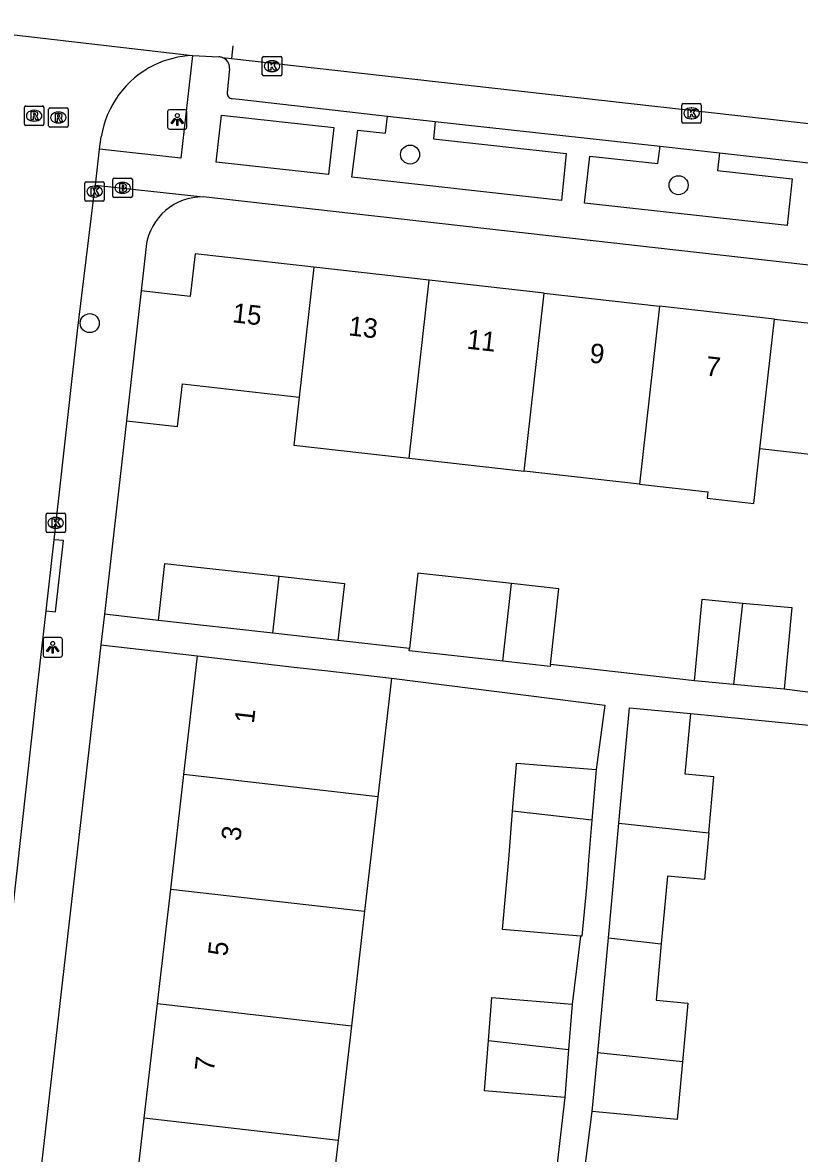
# Model space of a CAD drawing. Extents: x 161928 to 163055, y 386475 to 387428.
# Drawn here: x 162787.3 to 162827.2, y 387283.8 to 387341.9 of the extents above; entities that cross this region are included whole.
import ezdxf

# ---------------------------------------------------------------- set-up
doc = ezdxf.new("R2010")
doc.units = 0
for name, color, linetype in [('IMGEO_Boom', 7, 'Continuous'), ('IMGEO_Brandkraan', 7, 'Continuous'), ('IMGEO_Kolk', 7, 'Continuous'), ('IMGEO_Lichtpunt', 7, 'Continuous'), ('IMGEO_Pand', 7, 'Continuous'), ('IMGEO_Pand_nummerreeks', 7, 'Continuous'), ('IMGEO_Parkeervlak_open', 7, 'Continuous'), ('IMGEO_Rijbaan_lokaal_gesloten', 7, 'Continuous'), ('IMGEO_Rijbaan_lokaal_open', 7, 'Continuous'), ('IMGEO_Rioolput', 7, 'Continuous'), ('IMGEO_Voetpad_open', 7, 'Continuous')]:
    doc.layers.add(name, color=color, linetype=linetype)

msp = doc.modelspace()

# ---------------------------------------------------------------- linework, layer by layer
at = {"layer": 'IMGEO_Boom'}
for centre in [(162807.192, 387335.131), (162820.998, 387333.555), (162790.718, 387326.46)]:
    msp.add_circle(centre, 0.489, dxfattribs=at)
at = {"layer": 'IMGEO_Brandkraan'}
for p, q in [((162791.909, 387332.993), (162791.909, 387333.845)), ((162791.984, 387333.919), (162792.836, 387333.919)), ((162792.91, 387333.845), (162792.91, 387332.993)), ((162792.397, 387333.699), (162792.422, 387333.699)), ((162792.836, 387332.919), (162791.984, 387332.919)), ((162792.42, 387333.139), (162792.395, 387333.139))]:
    msp.add_line(p, q, dxfattribs=at)
for points in [[(162791.909, 387332.993), (162791.909, 387333.845)], [(162791.984, 387333.919), (162792.836, 387333.919)], [(162792.91, 387333.845), (162792.91, 387332.993)], [(162792.257, 387333.619), (162792.257, 387333.219), (162792.47, 387333.219)], [(162792.488, 387333.619), (162792.257, 387333.619)], [(162792.436, 387333.538), (162792.382, 387333.538), (162792.382, 387333.462)], [(162792.382, 387333.462), (162792.435, 387333.462)], [(162792.444, 387333.386), (162792.382, 387333.386), (162792.382, 387333.305)], [(162792.382, 387333.305), (162792.444, 387333.305)], [(162792.836, 387332.919), (162791.984, 387332.919)]]:
    msp.add_lwpolyline(points, dxfattribs=at)
for centre, radius, start, end in [((162791.986, 387333.843), 0.0765, 91.55205, 178.44795), ((162791.986, 387333.843), 0.0765, 91.55205, 178.44795), ((162792.834, 387333.843), 0.0765, 1.55205, 88.44795), ((162792.834, 387333.843), 0.0765, 1.55205, 88.44795), ((162792.437, 387333.5), 0.0379, 267.82845, 90.93552), ((162792.445, 387333.345), 0.0404, 269.87594, 90.50774), ((162792.476, 387333.47), 0.251, 268.66757, 293.53466), ((162792.492, 387333.474), 0.145, 59.4692, 91.53667), ((162792.517, 387333.521), 0.0922, 285.51372, 58.15012), ((162792.522, 387333.329), 0.105, 301.31148, 78.98903), ((162791.986, 387332.995), 0.0765, 181.55205, 268.44795), ((162791.986, 387332.995), 0.0765, 181.55205, 268.44795), ((162792.834, 387332.995), 0.0765, 271.55205, 358.44795), ((162792.834, 387332.995), 0.0765, 271.55205, 358.44795)]:
    msp.add_arc(centre, radius, start, end, dxfattribs=at)
for centre, major_axis, ratio, start_param, end_param in [((162792.396, 387333.419), (-0.387, 0.002), 0.722429, 4.712389, 7.853982), ((162792.421, 387333.419), (-0.39, 0.002), 0.717154, 1.570796, 4.712389)]:
    msp.add_ellipse(centre, major_axis=major_axis, ratio=ratio, start_param=start_param, end_param=end_param, dxfattribs=at)
at = {"layer": 'IMGEO_Kolk'}
for p, q in [((162799.593, 387339.25), (162799.593, 387340.102)), ((162799.668, 387340.176), (162800.52, 387340.176)), ((162800.081, 387339.956), (162800.106, 387339.956)), ((162800.594, 387340.102), (162800.594, 387339.25)), ((162800.52, 387339.176), (162799.668, 387339.176)), ((162800.104, 387339.396), (162800.079, 387339.396)), ((162821.164, 387336.826), (162821.164, 387337.678)), ((162821.239, 387337.752), (162822.091, 387337.752)), ((162821.652, 387337.532), (162821.677, 387337.532)), ((162822.165, 387337.678), (162822.165, 387336.826)), ((162822.091, 387336.752), (162821.239, 387336.752)), ((162821.675, 387336.972), (162821.65, 387336.972)), ((162790.466, 387332.8), (162790.466, 387333.652)), ((162790.541, 387333.726), (162791.393, 387333.726)), ((162790.954, 387333.506), (162790.979, 387333.506)), ((162791.467, 387333.652), (162791.467, 387332.8)), ((162791.393, 387332.726), (162790.541, 387332.726)), ((162790.977, 387332.946), (162790.952, 387332.946)), ((162788.471, 387315.767), (162788.471, 387316.619)), ((162788.546, 387316.693), (162789.398, 387316.693)), ((162788.959, 387316.473), (162788.984, 387316.473)), ((162789.472, 387316.619), (162789.472, 387315.767)), ((162788.982, 387315.913), (162788.957, 387315.913)), ((162789.398, 387315.693), (162788.546, 387315.693))]:
    msp.add_line(p, q, dxfattribs=at)
for points in [[(162799.593, 387339.25), (162799.593, 387340.102)], [(162799.668, 387340.176), (162800.52, 387340.176)], [(162799.914, 387339.876), (162800.037, 387339.876), (162800.037, 387339.725), (162800.167, 387339.876), (162800.331, 387339.876), (162800.185, 387339.725), (162800.338, 387339.476), (162800.186, 387339.476), (162800.101, 387339.64), (162800.037, 387339.573), (162800.037, 387339.476), (162799.914, 387339.476), (162799.914, 387339.876)], [(162800.594, 387340.102), (162800.594, 387339.25)], [(162800.52, 387339.176), (162799.668, 387339.176)], [(162821.164, 387336.826), (162821.164, 387337.678)], [(162821.239, 387337.752), (162822.091, 387337.752)], [(162821.485, 387337.452), (162821.608, 387337.452), (162821.608, 387337.301), (162821.738, 387337.452), (162821.902, 387337.452), (162821.756, 387337.301), (162821.909, 387337.052), (162821.757, 387337.052), (162821.672, 387337.216), (162821.608, 387337.149), (162821.608, 387337.052), (162821.485, 387337.052), (162821.485, 387337.452)], [(162822.165, 387337.678), (162822.165, 387336.826)], [(162822.091, 387336.752), (162821.239, 387336.752)], [(162790.466, 387332.8), (162790.466, 387333.652)], [(162790.541, 387333.726), (162791.393, 387333.726)], [(162790.787, 387333.426), (162790.91, 387333.426), (162790.91, 387333.275), (162791.04, 387333.426), (162791.204, 387333.426), (162791.058, 387333.275), (162791.211, 387333.026), (162791.059, 387333.026), (162790.974, 387333.19), (162790.91, 387333.123), (162790.91, 387333.026), (162790.787, 387333.026), (162790.787, 387333.426)], [(162791.467, 387333.652), (162791.467, 387332.8)], [(162791.393, 387332.726), (162790.541, 387332.726)], [(162788.471, 387315.767), (162788.471, 387316.619)], [(162788.546, 387316.693), (162789.398, 387316.693)], [(162788.792, 387316.393), (162788.915, 387316.393), (162788.915, 387316.242), (162789.045, 387316.393), (162789.209, 387316.393), (162789.063, 387316.242), (162789.216, 387315.993), (162789.064, 387315.993), (162788.979, 387316.157), (162788.915, 387316.09), (162788.915, 387315.993), (162788.792, 387315.993), (162788.792, 387316.393)], [(162789.472, 387316.619), (162789.472, 387315.767)], [(162789.398, 387315.693), (162788.546, 387315.693)]]:
    msp.add_lwpolyline(points, dxfattribs=at)
for centre, start, end in [((162799.67, 387340.1), 91.55205, 178.44795), ((162799.67, 387340.1), 91.55205, 178.44795), ((162800.518, 387340.1), 1.55205, 88.44795), ((162800.518, 387340.1), 1.55205, 88.44795), ((162799.67, 387339.252), 181.55205, 268.44795), ((162799.67, 387339.252), 181.55205, 268.44795), ((162800.518, 387339.252), 271.55205, 358.44795), ((162800.518, 387339.252), 271.55205, 358.44795), ((162821.241, 387337.676), 91.55205, 178.44795), ((162821.241, 387337.676), 91.55205, 178.44795), ((162822.089, 387337.676), 1.55205, 88.44795), ((162822.089, 387337.676), 1.55205, 88.44795), ((162821.241, 387336.828), 181.55205, 268.44795), ((162821.241, 387336.828), 181.55205, 268.44795), ((162822.089, 387336.828), 271.55205, 358.44795), ((162822.089, 387336.828), 271.55205, 358.44795), ((162790.543, 387333.65), 91.55205, 178.44795), ((162790.543, 387333.65), 91.55205, 178.44795), ((162791.391, 387333.65), 1.55205, 88.44795), ((162791.391, 387333.65), 1.55205, 88.44795), ((162790.543, 387332.802), 181.55205, 268.44795), ((162790.543, 387332.802), 181.55205, 268.44795), ((162791.391, 387332.802), 271.55205, 358.44795), ((162791.391, 387332.802), 271.55205, 358.44795), ((162788.548, 387316.617), 91.55205, 178.44795), ((162788.548, 387316.617), 91.55205, 178.44795), ((162789.396, 387316.617), 1.55205, 88.44795), ((162789.396, 387316.617), 1.55205, 88.44795), ((162788.548, 387315.769), 181.55205, 268.44795), ((162788.548, 387315.769), 181.55205, 268.44795), ((162789.396, 387315.769), 271.55205, 358.44795), ((162789.396, 387315.769), 271.55205, 358.44795)]:
    msp.add_arc(centre, 0.0765, start, end, dxfattribs=at)
for centre, major_axis, ratio, start_param, end_param in [((162800.08, 387339.676), (-0.387, 0.002), 0.722429, 4.712389, 7.853982), ((162800.105, 387339.676), (-0.39, 0.002), 0.717154, 1.570796, 4.712389), ((162821.651, 387337.252), (-0.387, 0.002), 0.722429, 4.712389, 7.853982), ((162821.676, 387337.252), (-0.39, 0.002), 0.717154, 1.570796, 4.712389), ((162790.953, 387333.226), (-0.387, 0.002), 0.722429, 4.712389, 7.853982), ((162790.978, 387333.226), (-0.39, 0.002), 0.717154, 1.570796, 4.712389), ((162788.958, 387316.193), (-0.387, 0.002), 0.722429, 4.712389, 7.853982), ((162788.983, 387316.193), (-0.39, 0.002), 0.717154, 1.570796, 4.712389)]:
    msp.add_ellipse(centre, major_axis=major_axis, ratio=ratio, start_param=start_param, end_param=end_param, dxfattribs=at)
at = {"layer": 'IMGEO_Lichtpunt'}
for p, q in [((162794.723, 387337.339), (162794.723, 387336.532)), ((162794.723, 387337.339), (162794.723, 387336.532)), ((162795.625, 387337.434), (162794.817, 387337.434)), ((162795.625, 387337.434), (162794.817, 387337.434)), ((162795.719, 387336.532), (162795.719, 387337.339)), ((162795.719, 387336.532), (162795.719, 387337.339)), ((162794.817, 387336.438), (162795.625, 387336.438)), ((162794.817, 387336.438), (162795.625, 387336.438)), ((162788.317, 387310.19), (162788.317, 387309.383)), ((162788.317, 387310.19), (162788.317, 387309.383)), ((162789.219, 387310.285), (162788.411, 387310.285)), ((162789.219, 387310.285), (162788.411, 387310.285)), ((162789.313, 387309.383), (162789.313, 387310.19)), ((162789.313, 387309.383), (162789.313, 387310.19)), ((162788.411, 387309.289), (162789.219, 387309.289)), ((162788.411, 387309.289), (162789.219, 387309.289))]:
    msp.add_line(p, q, dxfattribs=at)
for points in [[(162795.097, 387337.003), (162795.136, 387336.975), (162794.948, 387336.713), (162794.91, 387336.74), (162795.097, 387337.003)], [(162795.199, 387336.955), (162795.246, 387336.955), (162795.246, 387336.633), (162795.199, 387336.633), (162795.199, 387336.955)], [(162795.309, 387336.975), (162795.347, 387337.002), (162795.534, 387336.74), (162795.495, 387336.712), (162795.309, 387336.975)], [(162788.691, 387309.854), (162788.73, 387309.826), (162788.542, 387309.564), (162788.504, 387309.591), (162788.691, 387309.854)], [(162788.793, 387309.806), (162788.84, 387309.806), (162788.84, 387309.484), (162788.793, 387309.484), (162788.793, 387309.806)], [(162788.903, 387309.826), (162788.941, 387309.853), (162789.128, 387309.591), (162789.089, 387309.563), (162788.903, 387309.826)]]:
    msp.add_lwpolyline(points, dxfattribs=at)
for centre in [(162795.222, 387337.137), (162788.816, 387309.988)]:
    msp.add_circle(centre, 0.0994, dxfattribs=at)
for centre, start, end in [((162794.817, 387337.339), 90, 180), ((162794.817, 387337.339), 90, 180), ((162795.625, 387337.339), 0, 90), ((162795.625, 387337.339), 0, 90), ((162794.817, 387336.532), 180, 270), ((162794.817, 387336.532), 180, 270), ((162795.625, 387336.532), 270, 0), ((162795.625, 387336.532), 270, 360), ((162788.411, 387310.19), 90, 180), ((162788.411, 387310.19), 90, 180), ((162789.219, 387310.19), 0, 90), ((162789.219, 387310.19), 0, 90), ((162788.411, 387309.383), 180, 270), ((162788.411, 387309.383), 180, 270), ((162789.219, 387309.383), 270, 0), ((162789.219, 387309.383), 270, 360)]:
    msp.add_arc(centre, 0.0946, start, end, dxfattribs=at)
at = {"layer": 'IMGEO_Pand'}
for points in [[(162802.244, 387329.335), (162796.134, 387330.022), (162795.888, 387327.836), (162793.364, 387328.121)], [(162802.244, 387329.335), (162801.494, 387322.661)], [(162808.166, 387328.668), (162802.244, 387329.335)], [(162807.137, 387319.511), (162808.166, 387328.668)], [(162814.09, 387328.002), (162808.166, 387328.668)], [(162793.364, 387328.121), (162792.61, 387321.444)], [(162813.061, 387318.844), (162814.09, 387328.002)], [(162814.09, 387328.002), (162820.012, 387327.335)], [(162820.012, 387327.335), (162818.983, 387318.178)], [(162825.934, 387326.669), (162820.012, 387327.335)], [(162825.184, 387319.996), (162825.934, 387326.669)], [(162825.934, 387326.669), (162831.857, 387326.003)], [(162792.61, 387321.444), (162795.234, 387321.148), (162795.481, 387323.338), (162801.494, 387322.661)], [(162801.494, 387322.661), (162801.214, 387320.177), (162807.137, 387319.511)], [(162818.983, 387318.178), (162822.503, 387317.782), (162822.466, 387317.457), (162824.868, 387317.187), (162825.184, 387319.996)], [(162831.107, 387319.33), (162825.184, 387319.996)], [(162807.137, 387319.511), (162813.061, 387318.844)], [(162818.983, 387318.178), (162813.061, 387318.844)], [(162794.262, 387311.17), (162794.589, 387314.103), (162800.459, 387313.449)], [(162800.129, 387310.517), (162800.459, 387313.449)], [(162800.459, 387313.449), (162803.811, 387313.076), (162803.484, 387310.143)], [(162812.412, 387313.067), (162807.587, 387313.605), (162807.154, 387309.728)], [(162811.963, 387309.072), (162812.412, 387313.067)], [(162814.414, 387308.907), (162814.847, 387312.795), (162812.412, 387313.067)], [(162821.821, 387308.07), (162822.214, 387312.262), (162824.293, 387312.067)], [(162824.293, 387312.067), (162823.823, 387307.882)], [(162824.293, 387312.067), (162826.826, 387311.829), (162826.433, 387307.637)], [(162800.129, 387310.517), (162794.262, 387311.17)], [(162803.484, 387310.143), (162800.129, 387310.517)], [(162811.963, 387309.072), (162807.141, 387309.609), (162807.154, 387309.728)], [(162795.558, 387303.248), (162796.258, 387309.342)], [(162796.258, 387309.342), (162801.226, 387308.775), (162802.964, 387308.577), (162806.243, 387308.202)], [(162814.414, 387308.907), (162814.402, 387308.8), (162811.963, 387309.072)], [(162806.243, 387308.202), (162805.537, 387302.101)], [(162823.823, 387307.882), (162821.821, 387308.07)], [(162826.433, 387307.637), (162823.823, 387307.882)], [(162817.932, 387300.752), (162818.191, 387303.556), (162818.479, 387306.679), (162821.628, 387306.388)], [(162822.546, 387300.244), (162822.812, 387303.129), (162821.34, 387303.265), (162821.628, 387306.388)], [(162812.463, 387301.354), (162812.659, 387303.758), (162812.671, 387303.837), (162816.753, 387303.501)], [(162794.881, 387297.357), (162795.558, 387303.248)], [(162805.537, 387302.101), (162795.558, 387303.248)], [(162816.753, 387303.501), (162816.541, 387300.906)], [(162805.537, 387302.101), (162804.855, 387296.21)], [(162815.946, 387294.937), (162811.937, 387295.269), (162812.262, 387298.889), (162812.463, 387301.354)], [(162816.541, 387300.906), (162812.463, 387301.354)], [(162816.541, 387300.906), (162816.374, 387298.848), (162816.331, 387298.319), (162816.259, 387297.439), (162816.024, 387294.931), (162815.946, 387294.937)], [(162817.386, 387294.846), (162817.932, 387300.752)], [(162817.932, 387300.752), (162822.546, 387300.244)], [(162822.546, 387300.244), (162822.325, 387297.848), (162820.431, 387298.023), (162820.11, 387294.546)], [(162794.204, 387291.466), (162794.881, 387297.357)], [(162794.881, 387297.357), (162804.855, 387296.21)], [(162804.855, 387296.21), (162804.174, 387290.32)], [(162816.841, 387288.94), (162817.386, 387294.846)], [(162817.386, 387294.846), (162820.11, 387294.546)], [(162820.11, 387294.546), (162819.842, 387291.641), (162821.476, 387291.49), (162821.197, 387288.461)], [(162793.526, 387285.575), (162794.204, 387291.466)], [(162794.204, 387291.466), (162804.174, 387290.32)], [(162811.221, 387289.559), (162811.401, 387291.776), (162815.533, 387291.439)], [(162815.533, 387291.439), (162815.343, 387289.105)], [(162804.174, 387290.32), (162803.492, 387284.429)], [(162815.143, 387286.643), (162811.011, 387286.979), (162811.221, 387289.559)], [(162811.221, 387289.559), (162815.343, 387289.105)], [(162815.343, 387289.105), (162815.143, 387286.643)], [(162816.561, 387285.91), (162816.841, 387288.94)], [(162821.197, 387288.461), (162820.924, 387285.507), (162816.561, 387285.91)], [(162821.197, 387288.461), (162816.841, 387288.94)], [(162792.849, 387279.684), (162793.526, 387285.575)], [(162803.492, 387284.429), (162793.526, 387285.575)], [(162803.492, 387284.429), (162802.811, 387278.539)]]:
    msp.add_lwpolyline(points, dxfattribs=at)
at = {"layer": 'IMGEO_Parkeervlak_open'}
for points in [[(162806.027, 387337.108), (162808.48, 387336.836)], [(162820.045, 387335.561), (162823.102, 387335.213)]]:
    msp.add_lwpolyline(points, dxfattribs=at)
at = {"layer": 'IMGEO_Rijbaan_lokaal_gesloten'}
for points in [[(162798.079, 387340.721), (162798.005, 387340.073)], [(162798.005, 387340.073), (162804.54, 387339.341), (162846.301, 387334.64)]]:
    msp.add_lwpolyline(points, dxfattribs=at)
at = {"layer": 'IMGEO_Rijbaan_lokaal_open'}
for points in [[(162781.342, 387341.917), (162795.998, 387340.226)], [(162795.998, 387340.226), (162797.359, 387340.156)], [(162797.527, 387340.126), (162798.005, 387340.073)], [(162791.225, 387335.406), (162791.313, 387336.048)], [(162791.007, 387333.562), (162791.225, 387335.406)], [(162788.886, 387315.324), (162790.089, 387326.064), (162790.967, 387333.226), (162791.007, 387333.562)], [(162788.476, 387311.661), (162788.886, 387315.324)], [(162792.759, 387248.128), (162787.576, 387248.753), (162787.343, 387248.762), (162786.853, 387248.813), (162786.368, 387248.908), (162785.894, 387249.046), (162785.435, 387249.226), (162784.993, 387249.446), (162784.573, 387249.705), (162784.177, 387250), (162784.089, 387250.073), (162783.727, 387250.41), (162783.397, 387250.778), (162783.101, 387251.173), (162782.841, 387251.594), (162782.62, 387252.036), (162782.44, 387252.496), (162782.301, 387252.97), (162782.205, 387253.455), (162782.153, 387253.947), (162782.145, 387254.441), (162782.181, 387254.934), (162788.022, 387307.61), (162788.476, 387311.661)]]:
    msp.add_lwpolyline(points, dxfattribs=at)
for centre, radius, start, end in [((162796.211, 387335.271), 4.96, 92.45646, 116.12162), ((162796.207, 387335.275), 4.954, 116.10097, 171.02194), ((162797.353, 387339.637), 0.519, 70.40658, 89.34407)]:
    msp.add_arc(centre, radius, start, end, dxfattribs=at)
at = {"layer": 'IMGEO_Rioolput'}
for p, q in [((162787.359, 387336.702), (162787.359, 387337.554)), ((162787.434, 387337.628), (162788.286, 387337.628)), ((162787.847, 387337.408), (162787.872, 387337.408)), ((162788.36, 387337.554), (162788.36, 387336.702)), ((162788.607, 387336.608), (162788.607, 387337.46)), ((162788.682, 387337.534), (162789.534, 387337.534)), ((162789.095, 387337.314), (162789.12, 387337.314)), ((162789.608, 387337.46), (162789.608, 387336.608)), ((162787.87, 387336.848), (162787.845, 387336.848)), ((162789.118, 387336.754), (162789.093, 387336.754)), ((162788.286, 387336.628), (162787.434, 387336.628)), ((162789.534, 387336.534), (162788.682, 387336.534))]:
    msp.add_line(p, q, dxfattribs=at)
for points in [[(162787.359, 387336.702), (162787.359, 387337.554)], [(162787.434, 387337.628), (162788.286, 387337.628)], [(162787.948, 387337.326), (162787.696, 387337.328), (162787.696, 387336.928)], [(162788.36, 387337.554), (162788.36, 387336.702)], [(162788.607, 387336.608), (162788.607, 387337.46)], [(162788.682, 387337.534), (162789.534, 387337.534)], [(162789.608, 387337.46), (162789.608, 387336.608)], [(162787.696, 387336.928), (162787.82, 387336.928), (162787.82, 387337.09), (162787.831, 387337.09)], [(162787.874, 387337.247), (162787.82, 387337.247), (162787.82, 387337.166)], [(162787.82, 387337.166), (162787.872, 387337.166)], [(162787.878, 387337.061), (162787.949, 387336.928), (162788.089, 387336.928), (162788.024, 387337.054)], [(162789.196, 387337.232), (162788.944, 387337.234), (162788.944, 387336.834)], [(162788.944, 387336.834), (162789.068, 387336.834), (162789.068, 387336.996), (162789.079, 387336.996)], [(162789.122, 387337.153), (162789.068, 387337.153), (162789.068, 387337.072)], [(162789.068, 387337.072), (162789.12, 387337.072)], [(162789.126, 387336.967), (162789.197, 387336.834), (162789.337, 387336.834), (162789.272, 387336.96)], [(162788.286, 387336.628), (162787.434, 387336.628)], [(162789.534, 387336.534), (162788.682, 387336.534)]]:
    msp.add_lwpolyline(points, dxfattribs=at)
for centre, radius, start, end in [((162787.436, 387337.552), 0.0765, 91.55205, 178.44795), ((162787.436, 387337.552), 0.0765, 91.55205, 178.44795), ((162787.947, 387337.216), 0.109, 350.36119, 89.41601), ((162788.284, 387337.552), 0.0765, 1.55205, 88.44795), ((162788.284, 387337.552), 0.0765, 1.55205, 88.44795), ((162788.684, 387337.458), 0.0765, 91.55205, 178.44795), ((162788.684, 387337.458), 0.0765, 91.55205, 178.44795), ((162789.532, 387337.458), 0.0765, 1.55205, 88.44795), ((162789.532, 387337.458), 0.0765, 1.55205, 88.44795), ((162787.436, 387336.704), 0.0765, 181.55205, 268.44795), ((162787.436, 387336.704), 0.0765, 181.55205, 268.44795), ((162787.83, 387337.037), 0.0533, 26.02933, 88.69889), ((162787.856, 387337.355), 0.19, 274.7715, 282.96867), ((162787.88, 387337.151), 0.0964, 77.00612, 93.18647), ((162787.894, 387337.208), 0.0378, 276.66336, 79.67722), ((162787.945, 387337.216), 0.112, 277.58423, 350.98172), ((162787.929, 387337.001), 0.108, 29.51342, 73.79051), ((162788.284, 387336.704), 0.0765, 271.55205, 358.44795), ((162788.284, 387336.704), 0.0765, 271.55205, 358.44795), ((162789.078, 387336.943), 0.0533, 26.02933, 88.69889), ((162789.104, 387337.261), 0.19, 274.7715, 282.96867), ((162789.128, 387337.057), 0.0964, 77.00612, 93.18647), ((162789.142, 387337.114), 0.0378, 276.66336, 79.67722), ((162789.195, 387337.122), 0.109, 350.36119, 89.41601), ((162789.193, 387337.122), 0.112, 277.58423, 350.98172), ((162789.177, 387336.907), 0.108, 29.51342, 73.79051), ((162788.684, 387336.61), 0.0765, 181.55205, 268.44795), ((162788.684, 387336.61), 0.0765, 181.55205, 268.44795), ((162789.532, 387336.61), 0.0765, 271.55205, 358.44795), ((162789.532, 387336.61), 0.0765, 271.55205, 358.44795)]:
    msp.add_arc(centre, radius, start, end, dxfattribs=at)
for centre, major_axis, ratio, start_param, end_param in [((162787.846, 387337.128), (-0.387, 0.002), 0.722429, 4.712389, 7.853982), ((162787.871, 387337.128), (-0.39, 0.002), 0.717154, 1.570796, 4.712389), ((162789.094, 387337.034), (-0.387, 0.002), 0.722429, 4.712389, 7.853982), ((162789.119, 387337.034), (-0.39, 0.002), 0.717154, 1.570796, 4.712389)]:
    msp.add_ellipse(centre, major_axis=major_axis, ratio=ratio, start_param=start_param, end_param=end_param, dxfattribs=at)
at = {"layer": 'IMGEO_Voetpad_open'}
for points in [[(162795.998, 387340.226), (162795.402, 387334.947), (162791.225, 387335.406)], [(162797.913, 387339.56), (162797.793, 387338.306)], [(162798.041, 387338.016), (162798.396, 387337.973), (162806.027, 387337.108)], [(162802.999, 387334.112), (162797.222, 387334.744), (162797.501, 387337.157), (162803.273, 387336.516), (162802.999, 387334.112)], [(162808.48, 387336.836), (162808.396, 387335.945), (162815.223, 387335.179), (162814.969, 387332.776), (162804.188, 387333.972), (162804.499, 387336.386), (162805.924, 387336.229), (162806.027, 387337.108)], [(162808.48, 387336.836), (162820.045, 387335.561)], [(162823.102, 387335.213), (162822.993, 387334.314), (162826.842, 387333.876), (162826.58, 387331.486), (162816.167, 387332.633), (162816.431, 387335.045), (162819.923, 387334.665), (162820.045, 387335.561)], [(162823.102, 387335.213), (162831.811, 387334.234)], [(162791.007, 387333.562), (162796.547, 387332.953)], [(162796.547, 387332.953), (162796.285, 387332.944), (162796.026, 387332.912), (162795.77, 387332.856), (162795.52, 387332.778), (162795.278, 387332.679), (162795.047, 387332.557), (162794.826, 387332.416), (162794.62, 387332.255), (162794.428, 387332.077), (162794.253, 387331.882), (162794.097, 387331.673), (162793.959, 387331.45), (162793.842, 387331.216), (162793.747, 387330.973), (162793.674, 387330.721), (162793.638, 387330.555), (162793.364, 387328.121)], [(162844.463, 387327.531), (162844.248, 387327.57), (162796.547, 387332.953)], [(162792.61, 387321.444), (162791.47, 387311.49)], [(162788.476, 387311.661), (162788.967, 387311.612), (162789.371, 387315.275), (162788.886, 387315.324)], [(162791.47, 387311.49), (162791.289, 387309.911)], [(162794.262, 387311.17), (162791.47, 387311.49)], [(162807.154, 387309.728), (162803.484, 387310.143)], [(162791.289, 387309.911), (162784.486, 387250.536), (162789.438, 387250)], [(162791.289, 387309.911), (162796.258, 387309.342)], [(162821.821, 387308.07), (162814.414, 387308.907)], [(162806.243, 387308.202), (162817.199, 387306.819), (162816.753, 387303.501)], [(162832.361, 387306.88), (162826.433, 387307.637)], [(162821.628, 387306.388), (162829.963, 387305.559)], [(162815.946, 387294.937), (162815.533, 387291.439)], [(162815.143, 387286.643), (162814.758, 387283.232)], [(162814.226, 387267.653), (162816.561, 387285.91)]]:
    msp.add_lwpolyline(points, dxfattribs=at)
for centre, radius, start, end in [((162797.343, 387339.586), 0.57, 357.37668, 71.20963), ((162798.042, 387338.268), 0.252, 171.37262, 269.69968)]:
    msp.add_arc(centre, radius, start, end, dxfattribs=at)

# ---------------------------------------------------------------- texts
at = {"layer": 'IMGEO_Pand_nummerreeks'}
for s, rotation, p in [('15', 353.58068, (162798.022, 387326.509)), ('13', 353.58068, (162803.991, 387325.838)), ('11', 353.58068, (162810.074, 387325.153)), ('9', 353.58068, (162816.387, 387324.442)), ('7', 353.58068, (162822.357, 387323.771)), ('1', 83.44373, (162799.157, 387305.842)), ('3', 83.44373, (162798.463, 387299.801)), ('5', 83.44373, (162797.782, 387293.872)), ('7', 83.44373, (162797.1, 387287.943))]:
    msp.add_text(s, height=1, rotation=rotation, dxfattribs=at).set_placement(p)

doc.saveas('drawing.dxf')
